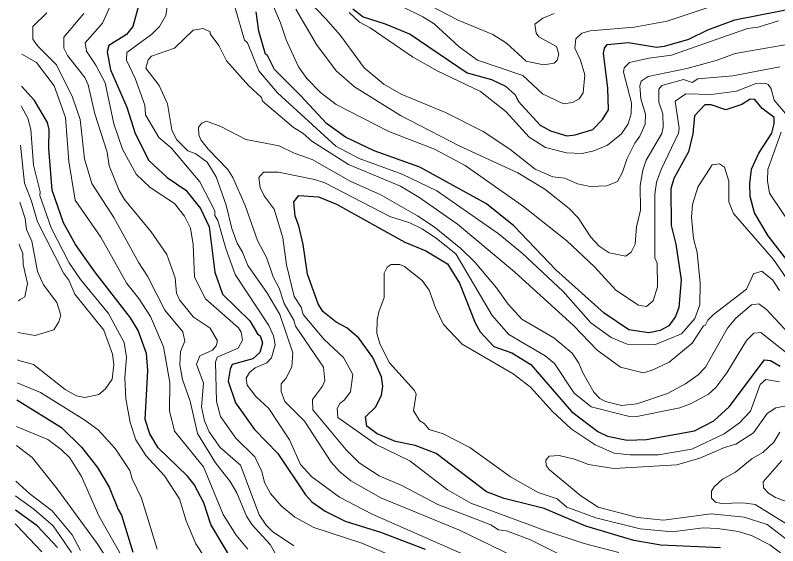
# Model space of a CAD drawing. Extents: x 673.3 to 698.5, y 6984.3 to 7012.3.
# Drawn here: x 673.301 to 674.667, y 6987.2 to 6988.151 of the extents above; entities that cross this region are included whole.
import ezdxf

# ---------------------------------------------------------------- set-up
doc = ezdxf.new("R2010")
doc.units = 0
doc.header["$LTSCALE"] = 0.032
doc.layers.add('1', color=7, linetype='Continuous', lineweight=25)
doc.layers.add('2', color=7, linetype='Continuous', lineweight=13)

msp = doc.modelspace()

# ---------------------------------------------------------------- linework, layer by layer
at = {"layer": '1'}
for points in [[(673.5245, 6988.1789), (673.5115, 6988.1306)], [(673.9055, 6988.1621), (673.9237, 6988.1481), (673.9632, 6988.1356), (674.008, 6988.1167), (674.1102, 6988.0476), (674.1539, 6988.0356), (674.1792, 6988.0236), (674.1961, 6988.0083), (674.2022, 6987.9965), (674.2413, 6987.9538), (674.2597, 6987.9439), (674.2888, 6987.935), (674.3037, 6987.9367), (674.3356, 6987.9463), (674.3525, 6987.9642), (674.3633, 6987.9816), (674.3625, 6988.0202), (674.3544, 6988.0828), (674.3561, 6988.0918), (674.3612, 6988.0985), (674.3994, 6988.1018), (674.4494, 6988.0938), (674.464, 6988.0953), (674.5076, 6988.1082), (674.5416, 6988.1246), (674.59, 6988.1426), (674.7083, 6988.1661)], [(674.7147, 6987.6717), (674.6493, 6987.7555), (674.6251, 6987.7965), (674.6174, 6987.826), (674.6169, 6987.8491), (674.6199, 6987.8749), (674.6326, 6987.9039), (674.6563, 6987.9395), (674.6605, 6987.9564), (674.6605, 6987.9679), (674.6389, 6987.9835), (674.6254, 6987.9999), (674.6174, 6988.0007), (674.6025, 6987.991), (674.5735, 6987.9815), (674.5473, 6987.9902), (674.5363, 6987.9902), (674.5174, 6987.9708), (674.5149, 6987.9384), (674.5067, 6987.9058), (674.4804, 6987.858), (674.4749, 6987.8397), (674.4757, 6987.7739), (674.4839, 6987.7407), (674.4936, 6987.6766), (674.4896, 6987.6273), (674.4838, 6987.6108), (674.4718, 6987.594), (674.4558, 6987.5861), (674.436, 6987.5815), (674.4, 6987.5872), (674.356, 6987.6172), (674.2693, 6987.6948), (674.1941, 6987.7733), (674.1448, 6987.8131), (674.0253, 6987.8784), (673.9438, 6987.9078), (673.8922, 6987.9324), (673.8581, 6987.9571), (673.8123, 6988.0063), (673.7652, 6988.0539), (673.7524, 6988.079), (673.7492, 6988.081), (673.7373, 6988.1225), (673.7321, 6988.1571)], [(673.5115, 6988.1306), (673.4998, 6988.1163), (673.4685, 6988.0969), (673.4651, 6988.0851), (673.4714, 6988.0528), (673.5003, 6987.9864), (673.5153, 6987.9388), (673.5401, 6987.8904), (673.5728, 6987.8602), (673.6062, 6987.8375), (673.6326, 6987.8048), (673.6483, 6987.7719), (673.6581, 6987.6902), (673.6722, 6987.6512), (673.7207, 6987.6034), (673.7349, 6987.5797), (673.7395, 6987.5762), (673.7435, 6987.5636), (673.739, 6987.5467), (673.7264, 6987.5351), (673.6892, 6987.5251), (673.6854, 6987.5167), (673.682, 6987.495), (673.6954, 6987.4563), (673.7295, 6987.4082), (673.7712, 6987.3656), (673.8204, 6987.2913), (673.8321, 6987.2787), (673.8557, 6987.2623), (673.8917, 6987.244), (673.9552, 6987.2245), (674.0353, 6987.194)], [(673.7191, 6987.1242), (673.6513, 6987.2384), (673.6385, 6987.2768), (673.6209, 6987.3097), (673.6094, 6987.3247), (673.5566, 6987.3759), (673.5415, 6987.4009), (673.5335, 6987.4264), (673.5384, 6987.514), (673.5359, 6987.5444), (673.5206, 6987.5856), (673.5069, 6987.6085), (673.4431, 6987.6913), (673.4088, 6987.7403), (673.3868, 6987.7788), (673.3667, 6987.8376), (673.3608, 6987.912), (673.3616, 6987.9462), (673.3585, 6987.9587), (673.3352, 6987.9978), (673.3116, 6988.024)], [(674.5639, 6987.1962), (674.4572, 6987.2013), (674.4086, 6987.2093), (674.3226, 6987.2353), (674.2484, 6987.2668), (674.1764, 6987.2846), (674.145, 6987.2965), (674.0546, 6987.3656), (674.0172, 6987.38), (673.982, 6987.3868), (673.9491, 6987.4005), (673.9307, 6987.4147), (673.9279, 6987.4309), (673.9469, 6987.4492), (673.9568, 6987.4703), (673.9593, 6987.4862), (673.957, 6987.5029), (673.9413, 6987.5377), (673.916, 6987.5719), (673.8945, 6987.5909), (673.8753, 6987.6006), (673.8517, 6987.6199), (673.8433, 6987.6336), (673.8243, 6987.687), (673.8167, 6987.7402), (673.8088, 6987.7733), (673.8021, 6987.7907), (673.7998, 6987.8164), (673.8086, 6987.8281), (673.8437, 6987.8257), (673.876, 6987.8121), (673.9988, 6987.7442), (674.0362, 6987.7287), (674.075, 6987.7052)], [(674.075, 6987.7052), (674.0964, 6987.6707), (674.1246, 6987.5997), (674.1335, 6987.5833), (674.1582, 6987.5571), (674.1906, 6987.5456), (674.2245, 6987.5248), (674.2974, 6987.4409), (674.3441, 6987.4046), (674.362, 6987.3965), (674.3968, 6987.3893), (674.4314, 6987.3908), (674.5173, 6987.4062), (674.552, 6987.4239), (674.5797, 6987.4493), (674.6429, 6987.5332), (674.6535, 6987.5323), (674.6709, 6987.5222)], [(673.3037, 6987.4615), (673.3064, 6987.4598), (673.3836, 6987.4121), (673.419, 6987.3766), (673.4481, 6987.3401), (673.4691, 6987.3053), (673.4849, 6987.265), (673.491, 6987.2551), (673.5114, 6987.1889)], [(673.3761, 6987.1973), (673.3399, 6987.2359), (673.3009, 6987.2641)]]:
    msp.add_lwpolyline(points, dxfattribs=at)
at = {"layer": '2'}
for points in [[(674.4463, 6987.716), (674.4505, 6987.7065), (674.4511, 6987.6639), (674.4434, 6987.6388), (674.4313, 6987.6288), (674.417, 6987.6314), (674.3765, 6987.6579), (674.3385, 6987.6998), (674.289, 6987.7465), (674.2112, 6987.8083), (674.1065, 6987.8815), (674.0518, 6987.9107), (673.9697, 6987.9423), (673.8754, 6987.9907), (673.8476, 6988.0126), (673.8228, 6988.0372), (673.808, 6988.0587), (673.7857, 6988.1066), (673.776, 6988.1371), (673.7399, 6988.2215)], [(673.4821, 6988.1931), (673.4568, 6988.1368), (673.426, 6988.1015), (673.428, 6988.0865), (673.445, 6988.0613), (673.4616, 6988.0296), (673.4774, 6987.9561), (673.4925, 6987.9111), (673.5172, 6987.8659), (673.5426, 6987.8421), (673.5862, 6987.8137), (673.6038, 6987.7909), (673.6147, 6987.769), (673.6196, 6987.7401), (673.6219, 6987.6813), (673.6414, 6987.6428), (673.7006, 6987.5908), (673.7053, 6987.5828), (673.7076, 6987.5686), (673.6998, 6987.5542), (673.6621, 6987.538), (673.6596, 6987.5293), (673.6612, 6987.4588), (673.6682, 6987.4315), (673.6959, 6987.3931), (673.7299, 6987.3596), (673.7426, 6987.3332), (673.7471, 6987.3136), (673.7578, 6987.2937), (673.7769, 6987.2719), (673.8014, 6987.2515), (673.8353, 6987.233), (673.9213, 6987.2046), (673.9835, 6987.1784)], [(674.2046, 6987.1405), (673.9402, 6987.257), (673.8815, 6987.2873), (673.832, 6987.3236), (673.8115, 6987.3455), (673.7922, 6987.3898), (673.7551, 6987.446), (673.7317, 6987.4679), (673.7161, 6987.4877), (673.7143, 6987.5003), (673.7201, 6987.5107), (673.7306, 6987.5192), (673.7511, 6987.5278), (673.7595, 6987.5367), (673.7663, 6987.5602), (673.7633, 6987.5761), (673.7548, 6987.5947), (673.6944, 6987.6862), (673.6776, 6987.7329), (673.6637, 6987.7831), (673.6581, 6987.7922), (673.658, 6987.8003), (673.6313, 6987.8526), (673.58, 6987.9135), (673.5577, 6987.9319), (673.5339, 6987.9726), (673.5325, 6987.9897), (673.5162, 6988.0361), (673.5, 6988.0703), (673.5006, 6988.0843), (673.5454, 6988.117), (673.5589, 6988.1306), (673.5701, 6988.1501), (673.5766, 6988.1916)], [(674.3961, 6987.8932), (674.3884, 6987.8695), (674.3797, 6987.8529), (674.3603, 6987.8453), (674.3304, 6987.8437), (674.3077, 6987.8487), (674.2851, 6987.8591), (674.2635, 6987.8613), (674.2324, 6987.8751), (674.1868, 6987.9109), (674.1391, 6987.9425), (674.0715, 6987.9766), (673.9922, 6988.0096), (673.9612, 6988.0273), (673.9255, 6988.0567), (673.8834, 6988.1143), (673.8565, 6988.1453), (673.8114, 6988.192)], [(674.0109, 6988.1855), (674.094, 6988.142), (674.1564, 6988.1164), (674.1809, 6988.1009), (674.2161, 6988.0688), (674.2472, 6988.0618), (674.2661, 6988.0651), (674.2713, 6988.0702), (674.2746, 6988.0811), (674.2705, 6988.0949), (674.2389, 6988.1124), (674.2342, 6988.1187), (674.2314, 6988.1351), (674.246, 6988.1457), (674.2659, 6988.154)], [(674.6766, 6988.1987), (674.6126, 6988.1885), (674.4689, 6988.14), (674.4092, 6988.1295), (674.3307, 6988.1229), (674.3159, 6988.1185), (674.3052, 6988.1084), (674.303, 6988.092), (674.3134, 6988.0706), (674.3209, 6988.044), (674.3184, 6988.012), (674.3112, 6988.0009), (674.2991, 6987.9947)], [(673.6939, 6988.1662), (673.7113, 6988.1063), (673.7166, 6988.1012), (673.7368, 6988.0511), (673.7702, 6988.0117), (673.875, 6987.916), (673.9168, 6987.8943)], [(673.8034, 6988.1619), (673.8404, 6988.0982), (673.8756, 6988.0512), (673.9083, 6988.0228), (673.9906, 6987.9714), (674.0962, 6987.9169), (674.2008, 6987.8687), (674.2496, 6987.8393), (674.2931, 6987.8047), (674.3089, 6987.7877), (674.3318, 6987.7529), (674.3469, 6987.7373), (674.365, 6987.7248), (674.3945, 6987.7193), (674.404, 6987.7265), (674.4111, 6987.7407), (674.4137, 6987.7717), (674.4211, 6987.8014), (674.4204, 6987.846), (674.4248, 6987.8733), (674.4311, 6987.8913), (674.4593, 6987.9387), (674.4617, 6987.9504), (674.4611, 6987.9741), (674.4538, 6987.9948), (674.4538, 6988.0184), (674.4592, 6988.0251), (674.498, 6988.0357), (674.5134, 6988.0304), (674.5237, 6988.0367), (674.5861, 6988.0425), (674.6706, 6988.0584)], [(674.2991, 6987.9947), (674.2829, 6987.9919), (674.245, 6988.0099), (674.2101, 6988.0431), (674.1287, 6988.0705), (674.096, 6988.0944), (674.0512, 6988.1353), (674.031, 6988.1482), (673.9942, 6988.1658)], [(673.3569, 6988.155), (673.3323, 6988.1308), (673.3324, 6988.1078), (673.3403, 6988.0963), (673.3745, 6988.0617), (673.4034, 6988.0043), (673.4169, 6987.9642), (673.4244, 6987.8935), (673.4377, 6987.8495), (673.4772, 6987.7883), (673.522, 6987.707), (673.5377, 6987.6835), (673.5688, 6987.6225), (673.601, 6987.5835), (673.6043, 6987.5668), (673.5969, 6987.5485), (673.5954, 6987.5244), (673.6003, 6987.498), (673.6139, 6987.4595), (673.6274, 6987.4016), (673.6595, 6987.3488), (673.6857, 6987.3151), (673.6979, 6987.2947), (673.7148, 6987.2531), (673.7251, 6987.2375), (673.7572, 6987.2022), (673.7671, 6987.1856)], [(673.7999, 6987.2001), (673.7617, 6987.2255), (673.7503, 6987.2369), (673.7377, 6987.2557), (673.7044, 6987.3444), (673.6677, 6987.3763), (673.648, 6987.4043), (673.6396, 6987.4241), (673.6345, 6987.449), (673.6377, 6987.4913), (673.6255, 6987.5253), (673.6312, 6987.5406), (673.6542, 6987.5506), (673.6608, 6987.5585), (673.6628, 6987.5675), (673.6498, 6987.5902), (673.6193, 6987.6105), (673.5946, 6987.6406), (673.5898, 6987.6525), (673.5873, 6987.6803), (673.5724, 6987.7218), (673.5442, 6987.763), (673.4962, 6987.8206), (673.4869, 6987.8366), (673.4691, 6987.8811), (673.4651, 6987.9053), (673.443, 6987.9739), (673.4315, 6988.0264), (673.4251, 6988.0392), (673.394, 6988.0789), (673.3878, 6988.0919), (673.3877, 6988.1113), (673.4237, 6988.1542)], [(673.8987, 6988.1558), (673.9174, 6988.1384), (673.9367, 6988.1285), (674.0122, 6988.0763), (674.0565, 6988.0515), (674.1339, 6988.0144), (674.1797, 6987.9784), (674.2211, 6987.9321), (674.2507, 6987.9138), (674.2883, 6987.9044), (674.3166, 6987.9031), (674.3372, 6987.9079), (674.362, 6987.9183), (674.3869, 6987.9381), (674.399, 6987.956), (674.4041, 6987.9743), (674.4048, 6987.9938), (674.3901, 6988.0491), (674.3914, 6988.0565), (674.401, 6988.0659), (674.436, 6988.074), (674.4764, 6988.0791), (674.6126, 6988.127), (674.6317, 6988.1294), (674.6682, 6988.1409)], [(674.2309, 6987.1631), (674.0965, 6987.2278), (673.9559, 6987.2859), (673.9018, 6987.3166), (673.8817, 6987.3334), (673.8667, 6987.3499), (673.8186, 6987.4232), (673.7839, 6987.4587), (673.7768, 6987.4765), (673.777, 6987.4902), (673.7854, 6987.4999), (673.7963, 6987.5209), (673.7981, 6987.5456), (673.7744, 6987.6143), (673.7514, 6987.6539), (673.7174, 6987.7022), (673.7077, 6987.7264), (673.6981, 6987.7425), (673.6885, 6987.7687), (673.6786, 6987.8106), (673.6607, 6987.8611), (673.6444, 6987.8874), (673.6244, 6987.9022), (673.6096, 6987.9077), (673.5893, 6987.9281), (673.5811, 6987.9457), (673.5733, 6987.9922), (673.5585, 6988.0247), (673.5343, 6988.0558), (673.5388, 6988.0712), (673.5449, 6988.0773), (673.5862, 6988.0919), (673.6195, 6988.1244), (673.6371, 6988.1269), (673.6498, 6988.1212), (673.6501, 6988.1174), (673.6653, 6988.0969), (673.6791, 6988.0692), (673.7183, 6988.0252), (673.7418, 6988.0032), (673.7436, 6987.9967), (673.7994, 6987.9494)], [(674.6869, 6988.0992), (674.5904, 6988.0824), (674.5566, 6988.0696), (674.5038, 6988.0554), (674.4343, 6988.0412), (674.4223, 6988.0328), (674.4195, 6988.0244), (674.4212, 6988.0013), (674.43, 6987.9737), (674.4291, 6987.9557), (674.4198, 6987.9339), (674.4105, 6987.9218), (674.3961, 6987.8932)], [(673.7173, 6987.1941), (673.6965, 6987.2192), (673.6734, 6987.256), (673.6378, 6987.3417), (673.586, 6987.4056), (673.577, 6987.4417), (673.5773, 6987.4927), (673.5661, 6987.5567), (673.5432, 6987.6107), (673.5222, 6987.6431), (673.5003, 6987.6704), (673.4542, 6987.7532), (673.408, 6987.8195), (673.3967, 6987.8886), (673.3909, 6987.9674), (673.3705, 6988.0244), (673.3388, 6988.0659), (673.3124, 6988.0812)], [(674.684, 6987.9707), (674.6602, 6987.9986), (674.6549, 6988.0192), (674.6496, 6988.027), (674.6442, 6988.0293), (674.6261, 6988.0278), (674.5927, 6988.0146), (674.548, 6988.009), (674.5019, 6988.0098), (674.4832, 6987.9967), (674.4902, 6987.9486), (674.4889, 6987.9393), (674.4577, 6987.8746), (674.4496, 6987.8515), (674.4464, 6987.8294), (674.4463, 6987.716)], [(673.3111, 6987.9886), (673.3123, 6987.9863), (673.3231, 6987.9664), (673.3283, 6987.9459), (673.3332, 6987.882), (673.3452, 6987.8342), (673.3447, 6987.8277), (673.3651, 6987.7697), (673.397, 6987.7072), (673.4174, 6987.677), (673.4674, 6987.6164), (673.4955, 6987.5641), (673.5, 6987.538), (673.4968, 6987.5008), (673.4985, 6987.4634), (673.5063, 6987.4213), (673.5166, 6987.3902), (673.5348, 6987.3618), (673.5681, 6987.3252), (673.5951, 6987.2845), (673.6067, 6987.2446), (673.624, 6987.2033), (673.6889, 6987.1059)], [(674.334, 6987.1555), (674.2235, 6987.2107), (674.1809, 6987.2271), (674.1666, 6987.2287), (674.1529, 6987.2378), (674.0577, 6987.2741), (673.9931, 6987.308), (673.9528, 6987.3257), (673.9169, 6987.3486), (673.8934, 6987.3721), (673.834, 6987.444), (673.8332, 6987.4623), (673.851, 6987.4862), (673.855, 6987.4965), (673.8528, 6987.5199), (673.8025, 6987.5939), (673.7997, 6987.6042), (673.7823, 6987.634), (673.7734, 6987.6618), (673.7625, 6987.6823), (673.7516, 6987.7153), (673.7349, 6987.747), (673.7124, 6987.81), (673.6905, 6987.8602), (673.6817, 6987.8746), (673.6462, 6987.9109), (673.6332, 6987.9278), (673.6295, 6987.9368), (673.6288, 6987.9503), (673.6347, 6987.9577), (673.6431, 6987.9608), (673.6689, 6987.9514), (673.7137, 6987.9283), (673.7737, 6987.9169), (673.8006, 6987.9035), (673.8326, 6987.8924), (673.9019, 6987.8529), (673.9547, 6987.8296), (674.0213, 6987.7915), (674.0509, 6987.7718), (674.0992, 6987.733)], [(673.7994, 6987.9494), (673.8159, 6987.9396), (673.8318, 6987.9249), (673.8977, 6987.8831), (673.9906, 6987.8443), (674.0235, 6987.8246), (674.0927, 6987.7762), (674.1951, 6987.691), (674.3009, 6987.5949), (674.3435, 6987.5506), (674.3848, 6987.5202), (674.4255, 6987.5098), (674.4404, 6987.5141), (674.4721, 6987.5292), (674.5134, 6987.563), (674.5335, 6987.5942), (674.5368, 6987.5948), (674.5417, 6987.6042), (674.5519, 6987.6145), (674.6109, 6987.6599), (674.6236, 6987.6875), (674.6383, 6987.6921), (674.6582, 6987.6758), (674.67, 6987.6576)], [(674.6995, 6987.7609), (674.6517, 6987.832), (674.6484, 6987.8539), (674.6491, 6987.8743), (674.6727, 6987.9411)], [(673.3047, 6987.5332), (673.3073, 6987.5324), (673.3331, 6987.5249), (673.39, 6987.4802), (673.4105, 6987.4691), (673.4253, 6987.4657), (673.4505, 6987.4711), (673.4624, 6987.4811), (673.474, 6987.4986), (673.4772, 6987.5247), (673.475, 6987.5434), (673.4592, 6987.5866), (673.4072, 6987.6509), (673.3965, 6987.6762), (673.3874, 6987.688), (673.3403, 6987.7804), (673.3299, 6987.8174), (673.3169, 6987.85), (673.3101, 6987.9179)], [(673.9168, 6987.8943), (673.9939, 6987.8663), (674.0558, 6987.8362), (674.166, 6987.7599), (674.2088, 6987.7245), (674.2824, 6987.6559), (674.3321, 6987.5996), (674.3684, 6987.5732), (674.3969, 6987.5612), (674.4479, 6987.5609), (674.4944, 6987.5799), (674.518, 6987.6075), (674.5269, 6987.6319), (674.5279, 6987.6709), (674.5222, 6987.7258), (674.5156, 6987.7509), (674.5123, 6987.7887), (674.514, 6987.8117), (674.5235, 6987.843), (674.549, 6987.8825), (674.5623, 6987.8843), (674.5716, 6987.8787), (674.5791, 6987.8537), (674.5791, 6987.8162), (674.5875, 6987.7955), (674.6589, 6987.7133), (674.6829, 6987.6785)], [(674.3822, 6987.1881), (674.3197, 6987.204), (674.2493, 6987.2272), (674.1166, 6987.2765), (674.0748, 6987.3006), (674.0077, 6987.3524), (673.9475, 6987.3815), (673.8788, 6987.43), (673.8772, 6987.4461), (673.8821, 6987.4551), (673.8902, 6987.4611), (673.9013, 6987.4758), (673.9055, 6987.5071), (673.8889, 6987.5378), (673.854, 6987.5696), (673.8162, 6987.6148), (673.8127, 6987.6276), (673.8006, 6987.6466), (673.7868, 6987.7034), (673.7803, 6987.7522), (673.7646, 6987.8032), (673.7468, 6987.8273), (673.7397, 6987.8424), (673.7371, 6987.8603), (673.7451, 6987.8698), (673.7724, 6987.8697), (673.8369, 6987.8567)], [(673.8369, 6987.8567), (673.8554, 6987.8508), (673.9719, 6987.7902), (674.0076, 6987.7786), (674.0297, 6987.7678), (674.0553, 6987.751), (674.0897, 6987.723), (674.1548, 6987.6125), (674.1852, 6987.579), (674.2501, 6987.5404), (674.267, 6987.527), (674.3021, 6987.4734), (674.3326, 6987.4491), (674.3985, 6987.4324), (674.4143, 6987.4315), (674.4911, 6987.4476), (674.5119, 6987.4553), (674.5424, 6987.4715), (674.5557, 6987.484), (674.5758, 6987.5098), (674.611, 6987.568), (674.6237, 6987.5812), (674.6366, 6987.5826), (674.7027, 6987.5295)], [(673.3087, 6987.816), (673.3104, 6987.8107), (673.3184, 6987.7866), (673.3209, 6987.7669), (673.3306, 6987.7459), (673.3404, 6987.6915), (673.3512, 6987.6675), (673.3754, 6987.636), (673.382, 6987.6131), (673.3788, 6987.6012), (673.3695, 6987.5871), (673.3361, 6987.5767), (673.3055, 6987.5823), (673.3054, 6987.5823)], [(673.3062, 6987.6392), (673.3096, 6987.6413), (673.3177, 6987.6463), (673.3225, 6987.6704), (673.3147, 6987.7042), (673.3143, 6987.7237), (673.3096, 6987.7354), (673.3076, 6987.7404)], [(674.0992, 6987.733), (674.1246, 6987.7076), (674.1631, 6987.6626), (674.1835, 6987.6333), (674.2082, 6987.6061), (674.2654, 6987.5726), (674.2983, 6987.5453), (674.3105, 6987.5275), (674.317, 6987.5112), (674.3374, 6987.4756), (674.3478, 6987.4642), (674.3579, 6987.4586), (674.3868, 6987.4512), (674.4141, 6987.4544), (674.4692, 6987.4731), (674.5015, 6987.4901), (674.5243, 6987.5064), (674.5375, 6987.5204), (674.5768, 6987.5903), (674.5915, 6987.6077), (674.6195, 6987.6321), (674.6329, 6987.6334), (674.6463, 6987.6233), (674.701, 6987.5647)], [(674.6698, 6987.494), (674.6455, 6987.4983), (674.6355, 6987.4893), (674.6182, 6987.4414), (674.598, 6987.4203), (674.571, 6987.4008), (674.5131, 6987.373), (674.4532, 6987.3632), (674.4015, 6987.3632), (674.3734, 6987.3663), (674.3395, 6987.3807), (674.2966, 6987.4096), (674.2625, 6987.4411), (674.2235, 6987.4842), (674.1929, 6987.5083), (674.1015, 6987.5615), (674.0678, 6987.5967), (674.0534, 6987.6263), (674.0423, 6987.6583), (674.0296, 6987.6757), (673.998, 6987.7006), (673.9897, 6987.7044), (673.9743, 6987.7044), (673.9668, 6987.6995), (673.9618, 6987.6886), (673.9618, 6987.6452), (673.9518, 6987.6196), (673.9488, 6987.6048), (673.9486, 6987.5808), (673.9542, 6987.5608), (673.9714, 6987.528), (674.0161, 6987.4786), (674.0188, 6987.472), (674.0141, 6987.4417), (674.0254, 6987.4243), (674.0335, 6987.4191), (674.0422, 6987.4087), (674.0672, 6987.4005), (674.1152, 6987.3765), (674.1877, 6987.3236), (674.2372, 6987.2958), (674.2716, 6987.2844), (674.2887, 6987.2694), (674.3407, 6987.2503), (674.4203, 6987.2305), (674.4783, 6987.2248), (674.5333, 6987.232), (674.559, 6987.2312), (674.5965, 6987.2255), (674.6209, 6987.2181), (674.6524, 6987.2016), (674.6716, 6987.1876)], [(673.5546, 6987.1938), (673.5268, 6987.2854), (673.5103, 6987.3199), (673.506, 6987.3348), (673.4799, 6987.3744), (673.449, 6987.4077), (673.425, 6987.4255), (673.3459, 6987.4749), (673.3041, 6987.4919)], [(674.6943, 6987.2024), (674.6478, 6987.238), (674.6066, 6987.2515), (674.5474, 6987.2573), (674.4618, 6987.246), (674.4157, 6987.2507), (674.3449, 6987.269), (674.3139, 6987.2897), (674.2573, 6987.3365), (674.2519, 6987.3442), (674.2513, 6987.3538), (674.2572, 6987.3608), (674.2751, 6987.3616), (674.3025, 6987.3552), (674.3279, 6987.3455), (674.3729, 6987.3388), (674.4862, 6987.345), (674.5271, 6987.3569), (674.5715, 6987.3763), (674.5916, 6987.382), (674.6233, 6987.4024), (674.6478, 6987.4374), (674.6633, 6987.4471), (674.6825, 6987.4511)], [(673.303, 6987.4138), (673.304, 6987.4134), (673.3587, 6987.3907), (673.3831, 6987.3727), (673.3981, 6987.3575), (673.4193, 6987.3244), (673.4505, 6987.2538), (673.4927, 6987.1791)], [(674.6704, 6987.4038), (674.6595, 6987.3858), (674.64, 6987.3673), (674.6209, 6987.3568), (674.5911, 6987.3321), (674.568, 6987.3195), (674.5527, 6987.3057), (674.5482, 6987.2977), (674.5482, 6987.2854), (674.5555, 6987.2785), (674.5651, 6987.2761), (674.605, 6987.2769), (674.6263, 6987.2743), (674.7015, 6987.2272)], [(673.474, 6987.1628), (673.4476, 6987.2041), (673.3755, 6987.3023), (673.3308, 6987.3581), (673.3026, 6987.3799)], [(674.6959, 6987.2742), (674.6628, 6987.2868), (674.6502, 6987.2946), (674.6411, 6987.3041), (674.6405, 6987.3148), (674.674, 6987.3529)], [(673.3017, 6987.3157), (673.3266, 6987.2931), (673.367, 6987.263), (673.4025, 6987.2199), (673.4176, 6987.1916)], [(673.4014, 6987.1879), (673.3688, 6987.2361), (673.3336, 6987.2658), (673.3017, 6987.2893), (673.3013, 6987.2896)], [(673.3006, 6987.2393), (673.3032, 6987.2366), (673.3483, 6987.1892)]]:
    msp.add_lwpolyline(points, dxfattribs=at)

doc.saveas('drawing.dxf')
